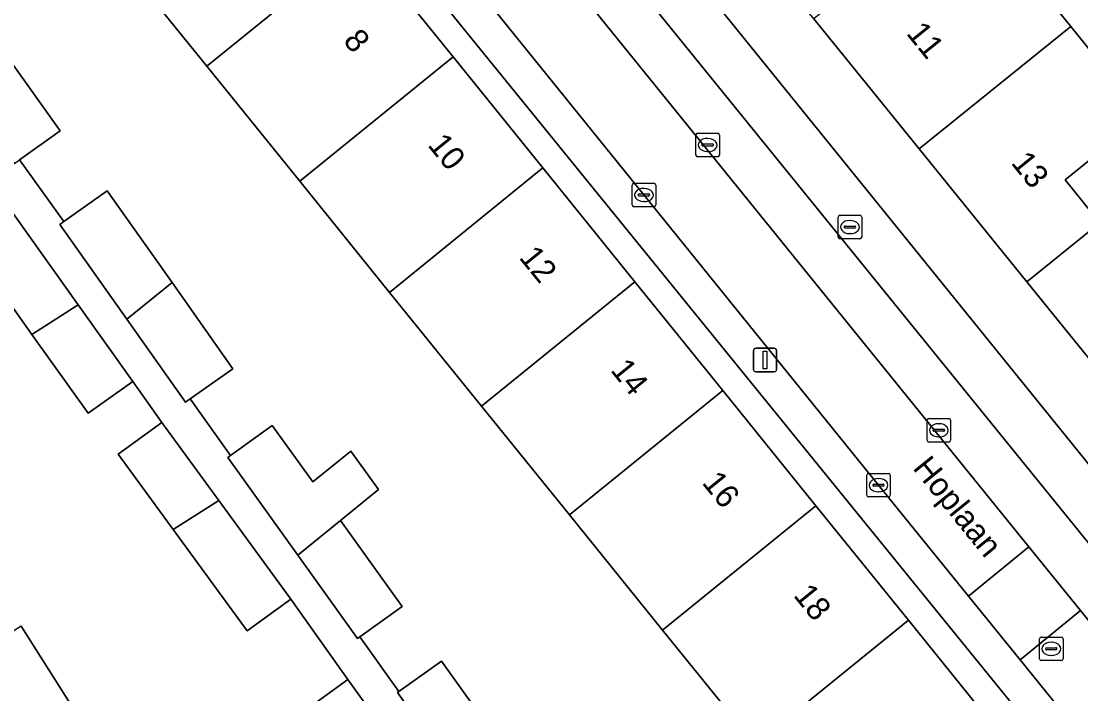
# Model space of a CAD drawing. Extents: x 162344 to 162869, y 381217 to 381818.
# Drawn here: x 162509.92 to 162555.05, y 381626.82 to 381655.47 of the extents above; entities that cross this region are included whole.
import ezdxf

# ---------------------------------------------------------------- set-up
doc = ezdxf.new("R2010")
doc.units = 0
for name, color, linetype in [('IMGEO_Brandkraan', 7, 'Continuous'), ('IMGEO_Erf', 7, 'Continuous'), ('IMGEO_Kolk', 7, 'Continuous'), ('IMGEO_Lichtmast', 7, 'Continuous'), ('IMGEO_Openbare_ruimte_label', 7, 'Continuous'), ('IMGEO_Pand', 7, 'Continuous'), ('IMGEO_Pand_nummerreeks', 7, 'Continuous'), ('IMGEO_Parkeervlak_open', 7, 'Continuous'), ('IMGEO_Rijbaan_lokaal_open', 7, 'Continuous'), ('IMGEO_Rioolput', 7, 'Continuous'), ('IMGEO_Voetpad_open', 7, 'Continuous')]:
    doc.layers.add(name, color=color, linetype=linetype)

msp = doc.modelspace()

# ---------------------------------------------------------------- linework, layer by layer
at = {"layer": 'IMGEO_Brandkraan'}
for p, q in [((162544.718, 381646.28), (162544.718, 381647.132)), ((162544.793, 381647.206), (162545.645, 381647.206)), ((162545.206, 381646.986), (162545.231, 381646.986)), ((162545.719, 381647.132), (162545.719, 381646.28)), ((162544.977, 381646.7), (162544.977, 381646.712)), ((162545.415, 381646.663), (162545.017, 381646.663)), ((162545.02, 381646.749), (162545.418, 381646.749)), ((162545.229, 381646.426), (162545.204, 381646.426)), ((162545.461, 381646.712), (162545.461, 381646.7)), ((162545.645, 381646.206), (162544.793, 381646.206))]:
    msp.add_line(p, q, dxfattribs=at)
for points in [[(162544.718, 381646.28), (162544.718, 381647.132)], [(162544.793, 381647.206), (162545.645, 381647.206)], [(162545.719, 381647.132), (162545.719, 381646.28)], [(162545.645, 381646.206), (162544.793, 381646.206)]]:
    msp.add_lwpolyline(points, dxfattribs=at)
for centre, radius, start, end in [((162544.795, 381647.13), 0.0765, 91.552, 178.448), ((162544.795, 381647.13), 0.0765, 91.552, 178.448), ((162545.643, 381647.13), 0.0765, 1.552, 88.448), ((162545.643, 381647.13), 0.0765, 1.552, 88.448), ((162545.017, 381646.709), 0.0403, 85.8775, 175.7526), ((162545.014, 381646.699), 0.0366, 178.938, 274.7102), ((162545.418, 381646.706), 0.043, 264.8664, 352.4533), ((162545.422, 381646.711), 0.0386, 1.7309, 96.639), ((162544.795, 381646.282), 0.0765, 181.552, 268.448), ((162544.795, 381646.282), 0.0765, 181.552, 268.448), ((162545.643, 381646.282), 0.0765, 271.552, 358.448), ((162545.643, 381646.282), 0.0765, 271.552, 358.448)]:
    msp.add_arc(centre, radius, start, end, dxfattribs=at)
for centre, major_axis, ratio, start_param, end_param in [((162545.205, 381646.706), (-0.387, 0.002), 0.722429, 4.712389, 7.853982), ((162545.23, 381646.706), (-0.39, 0.002), 0.717154, 1.570796, 4.712389)]:
    msp.add_ellipse(centre, major_axis=major_axis, ratio=ratio, start_param=start_param, end_param=end_param, dxfattribs=at)
at = {"layer": 'IMGEO_Erf'}
for points in [[(162557.076, 381663.754), (162553.163, 381667.917), (162554.81, 381669.466), (162551.924, 381672.505), (162550.331, 381671.022), (162546.941, 381674.661), (162543.885, 381677.942), (162545.478, 381679.427), (162544.128, 381680.899), (162542.705, 381679.548), (162539.988, 381682.409), (162536.182, 381686.418), (162537.745, 381687.902), (162535.416, 381690.356), (162526.479, 381683.499), (162520.914, 381679.229), (162577.5, 381609.273)], [(162556.089, 381640.253), (162552.756, 381644.372), (162548.172, 381650.035), (162543.687, 381655.577), (162540.376, 381659.668), (162537.119, 381663.693), (162532.399, 381669.524), (162527.802, 381675.205), (162524.214, 381679.638), (162530.663, 381684.862), (162535.551, 381678.822), (162538.854, 381674.741), (162542.092, 381670.741), (162546.831, 381664.885), (162551.436, 381659.194), (162554.627, 381655.252), (162557.729, 381651.419)], [(162541.181, 381624.654), (162537.239, 381629.531), (162533.269, 381634.444), (162529.526, 381639.075), (162525.608, 381643.923), (162521.786, 381648.653), (162517.824, 381653.555), (162514.092, 381658.173), (162510.099, 381663.114), (162506.026, 381668.154)], [(162509.083, 381654.315), (162511.58, 381650.8), (162509.855, 381649.575), (162511.736, 381646.935), (162513.589, 381648.242), (162516.345, 381644.336), (162518.933, 381640.667), (162517.116, 381639.384), (162518.832, 381636.976), (162520.616, 381638.255), (162522.343, 381635.847), (162523.964, 381637.163), (162525.145, 381635.517), (162523.524, 381634.2), (162526.149, 381630.539), (162524.342, 381629.243), (162526, 381626.917), (162527.821, 381628.216), (162530.674, 381624.218)], [(162522.066, 381626.149), (162523.834, 381627.425), (162521.4, 381630.857), (162519.542, 381629.502), (162516.396, 381633.817), (162514.055, 381637.028), (162515.914, 381638.383), (162514.67, 381640.129), (162512.769, 381638.775), (162510.377, 381642.133), (162507.288, 381646.468)], [(162509.92, 381629.7), (162513.898, 381623.43)]]:
    msp.add_lwpolyline(points, dxfattribs=at)
msp.add_lwpolyline([(162513.38, 381674.107), (162512.565, 381673.447), (162516.63, 381668.417), (162520.622, 381663.477), (162524.355, 381658.858), (162528.316, 381653.955), (162532.138, 381649.227), (162536.056, 381644.377), (162539.798, 381639.748), (162543.769, 381634.833), (162547.709, 381629.957), (162551.438, 381625.343), (162555.512, 381620.301), (162559.239, 381615.69), (162563.247, 381610.73), (162566.934, 381606.168), (162570.843, 381601.33), (162571.832, 381602.129)], close=True, dxfattribs=at)
at = {"layer": 'IMGEO_Kolk'}
for p, q in [((162538.658, 381649.774), (162538.658, 381650.626)), ((162538.733, 381650.7), (162539.585, 381650.7)), ((162539.146, 381650.48), (162539.171, 381650.48)), ((162539.659, 381650.626), (162539.659, 381649.774)), ((162538.917, 381650.194), (162538.917, 381650.206)), ((162539.355, 381650.157), (162538.957, 381650.157)), ((162538.96, 381650.243), (162539.358, 381650.243)), ((162539.401, 381650.206), (162539.401, 381650.194)), ((162539.585, 381649.7), (162538.733, 381649.7)), ((162539.169, 381649.92), (162539.144, 381649.92)), ((162535.946, 381647.644), (162535.946, 381648.496)), ((162536.021, 381648.57), (162536.873, 381648.57)), ((162536.434, 381648.35), (162536.459, 381648.35)), ((162536.947, 381648.496), (162536.947, 381647.644)), ((162536.205, 381648.064), (162536.205, 381648.076)), ((162536.643, 381648.027), (162536.245, 381648.027)), ((162536.248, 381648.113), (162536.646, 381648.113)), ((162536.457, 381647.79), (162536.432, 381647.79)), ((162536.689, 381648.076), (162536.689, 381648.064)), ((162536.873, 381647.57), (162536.021, 381647.57)), ((162548.505, 381637.619), (162548.505, 381638.471)), ((162548.58, 381638.545), (162549.432, 381638.545)), ((162548.993, 381638.325), (162549.018, 381638.325)), ((162549.506, 381638.471), (162549.506, 381637.619)), ((162548.764, 381638.039), (162548.764, 381638.051)), ((162549.202, 381638.002), (162548.804, 381638.002)), ((162548.807, 381638.088), (162549.205, 381638.088)), ((162549.248, 381638.051), (162549.248, 381638.039)), ((162549.432, 381637.545), (162548.58, 381637.545)), ((162549.016, 381637.765), (162548.991, 381637.765)), ((162545.936, 381635.282), (162545.936, 381636.134)), ((162546.011, 381636.208), (162546.863, 381636.208)), ((162546.937, 381636.134), (162546.937, 381635.282)), ((162546.195, 381635.702), (162546.195, 381635.714)), ((162546.633, 381635.665), (162546.235, 381635.665)), ((162546.238, 381635.751), (162546.636, 381635.751)), ((162546.424, 381635.988), (162546.449, 381635.988)), ((162546.679, 381635.714), (162546.679, 381635.702)), ((162546.863, 381635.208), (162546.011, 381635.208)), ((162546.447, 381635.428), (162546.422, 381635.428))]:
    msp.add_line(p, q, dxfattribs=at)
for points in [[(162538.658, 381649.774), (162538.658, 381650.626)], [(162538.733, 381650.7), (162539.585, 381650.7)], [(162539.659, 381650.626), (162539.659, 381649.774)], [(162539.585, 381649.7), (162538.733, 381649.7)], [(162535.946, 381647.644), (162535.946, 381648.496)], [(162536.021, 381648.57), (162536.873, 381648.57)], [(162536.947, 381648.496), (162536.947, 381647.644)], [(162536.873, 381647.57), (162536.021, 381647.57)], [(162548.505, 381637.619), (162548.505, 381638.471)], [(162548.58, 381638.545), (162549.432, 381638.545)], [(162549.506, 381638.471), (162549.506, 381637.619)], [(162549.432, 381637.545), (162548.58, 381637.545)], [(162545.936, 381635.282), (162545.936, 381636.134)], [(162546.011, 381636.208), (162546.863, 381636.208)], [(162546.937, 381636.134), (162546.937, 381635.282)], [(162546.863, 381635.208), (162546.011, 381635.208)]]:
    msp.add_lwpolyline(points, dxfattribs=at)
for centre, radius, start, end in [((162538.735, 381650.624), 0.0765, 91.552, 178.448), ((162538.735, 381650.624), 0.0765, 91.552, 178.448), ((162539.583, 381650.624), 0.0765, 1.552, 88.448), ((162539.583, 381650.624), 0.0765, 1.552, 88.448), ((162538.957, 381650.203), 0.0403, 85.8775, 175.7526), ((162538.954, 381650.193), 0.0366, 178.938, 274.7102), ((162539.358, 381650.2), 0.043, 264.8664, 352.4533), ((162539.362, 381650.205), 0.0386, 1.7309, 96.639), ((162538.735, 381649.776), 0.0765, 181.552, 268.448), ((162538.735, 381649.776), 0.0765, 181.552, 268.448), ((162539.583, 381649.776), 0.0765, 271.552, 358.448), ((162539.583, 381649.776), 0.0765, 271.552, 358.448), ((162536.023, 381648.494), 0.0765, 91.552, 178.448), ((162536.023, 381648.494), 0.0765, 91.552, 178.448), ((162536.871, 381648.494), 0.0765, 1.552, 88.448), ((162536.871, 381648.494), 0.0765, 1.552, 88.448), ((162536.245, 381648.073), 0.0403, 85.8775, 175.7526), ((162536.242, 381648.063), 0.0366, 178.938, 274.7102), ((162536.646, 381648.07), 0.043, 264.8664, 352.4533), ((162536.65, 381648.075), 0.0386, 1.7309, 96.639), ((162536.023, 381647.646), 0.0765, 181.552, 268.448), ((162536.023, 381647.646), 0.0765, 181.552, 268.448), ((162536.871, 381647.646), 0.0765, 271.552, 358.448), ((162536.871, 381647.646), 0.0765, 271.552, 358.448), ((162548.582, 381638.469), 0.0765, 91.552, 178.448), ((162548.582, 381638.469), 0.0765, 91.552, 178.448), ((162549.43, 381638.469), 0.0765, 1.552, 88.448), ((162549.43, 381638.469), 0.0765, 1.552, 88.448), ((162548.804, 381638.048), 0.0403, 85.8775, 175.7526), ((162548.801, 381638.038), 0.0366, 178.938, 274.7102), ((162549.205, 381638.045), 0.043, 264.8664, 352.4533), ((162549.209, 381638.05), 0.0386, 1.7309, 96.639), ((162548.582, 381637.621), 0.0765, 181.552, 268.448), ((162548.582, 381637.621), 0.0765, 181.552, 268.448), ((162549.43, 381637.621), 0.0765, 271.552, 358.448), ((162549.43, 381637.621), 0.0765, 271.552, 358.448), ((162546.013, 381636.132), 0.0765, 91.552, 178.448), ((162546.013, 381636.132), 0.0765, 91.552, 178.448), ((162546.861, 381636.132), 0.0765, 1.552, 88.448), ((162546.861, 381636.132), 0.0765, 1.552, 88.448), ((162546.235, 381635.711), 0.0403, 85.8775, 175.7526), ((162546.232, 381635.701), 0.0366, 178.938, 274.7102), ((162546.636, 381635.708), 0.043, 264.8664, 352.4533), ((162546.64, 381635.713), 0.0386, 1.7309, 96.639), ((162546.013, 381635.284), 0.0765, 181.552, 268.448), ((162546.013, 381635.284), 0.0765, 181.552, 268.448), ((162546.861, 381635.284), 0.0765, 271.552, 358.448), ((162546.861, 381635.284), 0.0765, 271.552, 358.448)]:
    msp.add_arc(centre, radius, start, end, dxfattribs=at)
for centre, major_axis, ratio, start_param, end_param in [((162539.145, 381650.2), (-0.387, 0.002), 0.722429, 4.712389, 7.853982), ((162539.17, 381650.2), (-0.39, 0.002), 0.717154, 1.570796, 4.712389), ((162536.433, 381648.07), (-0.387, 0.002), 0.722429, 4.712389, 7.853982), ((162536.458, 381648.07), (-0.39, 0.002), 0.717154, 1.570796, 4.712389), ((162548.992, 381638.045), (-0.387, 0.002), 0.722429, 4.712389, 7.853982), ((162549.017, 381638.045), (-0.39, 0.002), 0.717154, 1.570796, 4.712389), ((162546.423, 381635.708), (-0.387, 0.002), 0.722429, 4.712389, 7.853982), ((162546.448, 381635.708), (-0.39, 0.002), 0.717154, 1.570796, 4.712389)]:
    msp.add_ellipse(centre, major_axis=major_axis, ratio=ratio, start_param=start_param, end_param=end_param, dxfattribs=at)
at = {"layer": 'IMGEO_Lichtmast'}
for p, q in [((162541.205, 381641.539), (162541.995, 381641.539)), ((162541.995, 381641.539), (162541.205, 381641.539)), ((162541.105, 381640.639), (162541.105, 381641.439)), ((162541.105, 381641.439), (162541.105, 381640.639)), ((162542.095, 381641.439), (162542.095, 381640.639)), ((162542.095, 381640.639), (162542.095, 381641.439)), ((162541.995, 381640.539), (162541.205, 381640.539)), ((162541.205, 381640.539), (162541.995, 381640.539))]:
    msp.add_line(p, q, dxfattribs=at)
msp.add_lwpolyline([(162541.525, 381641.414), (162541.675, 381641.414), (162541.675, 381640.664), (162541.525, 381640.664), (162541.525, 381641.414)], dxfattribs=at)
for centre, start, end in [((162541.205, 381641.439), 90, 180), ((162541.205, 381641.439), 90, 180), ((162541.995, 381641.439), 0, 90), ((162541.995, 381641.439), 360, 90), ((162541.205, 381640.639), 180, 270), ((162541.205, 381640.639), 180, 270), ((162541.995, 381640.639), 270, 0), ((162541.995, 381640.639), 270, 0)]:
    msp.add_arc(centre, 0.1, start, end, dxfattribs=at)
at = {"layer": 'IMGEO_Pand'}
for points in [[(162524.355, 381658.858), (162520.622, 381663.477), (162514.092, 381658.173), (162517.824, 381653.555)], [(162551.436, 381659.194), (162548.1, 381656.497), (162546.806, 381658.098), (162543.687, 381655.577), (162548.172, 381650.035), (162554.627, 381655.252)], [(162528.316, 381653.955), (162524.355, 381658.858), (162517.824, 381653.555), (162521.786, 381648.653)], [(162557.729, 381651.419), (162554.627, 381655.252), (162548.172, 381650.035), (162552.756, 381644.372), (162555.867, 381646.886), (162554.386, 381648.718)], [(162509.083, 381654.315), (162507.227, 381652.808), (162509.634, 381649.418), (162509.855, 381649.575), (162511.58, 381650.8)], [(162532.138, 381649.227), (162528.316, 381653.955), (162521.786, 381648.653), (162525.608, 381643.923)], [(162557.729, 381651.419), (162554.386, 381648.718), (162555.867, 381646.886), (162552.756, 381644.372), (162556.089, 381640.253), (162562.544, 381645.47)], [(162536.056, 381644.377), (162532.138, 381649.227), (162525.608, 381643.923), (162529.526, 381639.075)], [(162511.736, 381646.935), (162511.571, 381646.818), (162514.424, 381642.775), (162516.345, 381644.336), (162513.589, 381648.242)], [(162509.19, 381647.823), (162507.288, 381646.468), (162510.377, 381642.133), (162512.349, 381643.387)], [(162516.345, 381644.336), (162514.424, 381642.775), (162516.916, 381639.243), (162517.116, 381639.384), (162518.933, 381640.667)], [(162539.798, 381639.748), (162536.056, 381644.377), (162529.526, 381639.075), (162533.269, 381634.444)], [(162512.349, 381643.387), (162510.377, 381642.133), (162512.769, 381638.775), (162514.67, 381640.129)], [(162543.769, 381634.833), (162539.798, 381639.748), (162533.269, 381634.444), (162537.239, 381629.531)], [(162515.914, 381638.383), (162514.055, 381637.028), (162516.396, 381633.817), (162518.341, 381635.054)], [(162518.832, 381636.976), (162518.717, 381636.894), (162521.707, 381632.725), (162523.524, 381634.2), (162525.145, 381635.517), (162523.964, 381637.163), (162522.343, 381635.847), (162520.616, 381638.255)], [(162518.341, 381635.054), (162516.396, 381633.817), (162519.542, 381629.502), (162521.4, 381630.857)], [(162547.709, 381629.957), (162543.769, 381634.833), (162537.239, 381629.531), (162541.181, 381624.654)], [(162523.524, 381634.2), (162521.707, 381632.725), (162524.251, 381629.178), (162524.342, 381629.243), (162526.149, 381630.539)], [(162551.438, 381625.343), (162547.709, 381629.957), (162541.181, 381624.654), (162544.856, 381620.107), (162544.909, 381620.041)], [(162509.92, 381629.7), (162506.441, 381627.488), (162507.708, 381625.494), (162504.179, 381623.249), (162506.891, 381618.974), (162513.898, 381623.43)], [(162526, 381626.917), (162525.943, 381626.876), (162528.879, 381622.762), (162530.674, 381624.218), (162527.821, 381628.216)], [(162525.275, 381621.701), (162527.117, 381622.873), (162523.834, 381627.425), (162522.066, 381626.149)]]:
    msp.add_lwpolyline(points, close=True, dxfattribs=at)
at = {"layer": 'IMGEO_Parkeervlak_open'}
for points in [[(162518.517, 381675.491), (162520.356, 381673.209), (162529.685, 381661.69), (162552.836, 381633.078), (162555.033, 381630.367), (162573.231, 381607.826), (162574.574, 381606.188)], [(162575.451, 381608.462), (162575.072, 381608.955), (162554.987, 381633.73), (162531.393, 381662.847)]]:
    msp.add_lwpolyline(points, dxfattribs=at)
at = {"layer": 'IMGEO_Rijbaan_lokaal_open'}
for points in [[(162509.921, 381680.927), (162512.103, 381678.261), (162524.281, 381663.125), (162536.447, 381648.07), (162546.437, 381635.708), (162550.263, 381630.982), (162552.836, 381633.078), (162529.685, 381661.69), (162520.356, 381673.209)], [(162593.104, 381583.166), (162592.337, 381584.135), (162588.977, 381588.297), (162588.864, 381588.438), (162577.813, 381602.191), (162577.762, 381602.246), (162574.68, 381606.059), (162574.574, 381606.188), (162573.231, 381607.826), (162555.033, 381630.367), (162552.464, 381628.263), (162557.077, 381622.564), (162568.008, 381609.06), (162573.172, 381602.64), (162576.33, 381598.754), (162579.594, 381594.706), (162585.923, 381586.92), (162590.428, 381581.301)]]:
    msp.add_lwpolyline(points, dxfattribs=at)
msp.add_lwpolyline([(162552.836, 381633.078), (162550.263, 381630.982), (162552.464, 381628.263), (162555.033, 381630.367)], close=True, dxfattribs=at)
at = {"layer": 'IMGEO_Rioolput'}
for p, q in [((162553.295, 381628.311), (162553.295, 381629.163)), ((162553.37, 381629.237), (162554.222, 381629.237)), ((162553.783, 381629.017), (162553.808, 381629.017)), ((162554.296, 381629.163), (162554.296, 381628.311)), ((162553.554, 381628.731), (162553.554, 381628.743)), ((162553.992, 381628.694), (162553.594, 381628.694)), ((162553.597, 381628.78), (162553.995, 381628.78)), ((162553.806, 381628.457), (162553.781, 381628.457)), ((162554.038, 381628.743), (162554.038, 381628.731)), ((162554.222, 381628.237), (162553.37, 381628.237))]:
    msp.add_line(p, q, dxfattribs=at)
for points in [[(162553.295, 381628.311), (162553.295, 381629.163)], [(162553.37, 381629.237), (162554.222, 381629.237)], [(162554.296, 381629.163), (162554.296, 381628.311)], [(162554.222, 381628.237), (162553.37, 381628.237)]]:
    msp.add_lwpolyline(points, dxfattribs=at)
for centre, radius, start, end in [((162553.372, 381629.161), 0.0765, 91.552, 178.448), ((162553.372, 381629.161), 0.0765, 91.552, 178.448), ((162554.22, 381629.161), 0.0765, 1.552, 88.448), ((162554.22, 381629.161), 0.0765, 1.552, 88.448), ((162553.594, 381628.74), 0.0403, 85.8775, 175.7526), ((162553.591, 381628.73), 0.0366, 178.938, 274.7102), ((162553.995, 381628.737), 0.043, 264.8664, 352.4533), ((162553.999, 381628.742), 0.0386, 1.7309, 96.639), ((162553.372, 381628.313), 0.0765, 181.552, 268.448), ((162553.372, 381628.313), 0.0765, 181.552, 268.448), ((162554.22, 381628.313), 0.0765, 271.552, 358.448), ((162554.22, 381628.313), 0.0765, 271.552, 358.448)]:
    msp.add_arc(centre, radius, start, end, dxfattribs=at)
for centre, major_axis, ratio, start_param, end_param in [((162553.782, 381628.737), (-0.387, 0.002), 0.722429, 4.712389, 7.853982), ((162553.807, 381628.737), (-0.39, 0.002), 0.717154, 1.570796, 4.712389)]:
    msp.add_ellipse(centre, major_axis=major_axis, ratio=ratio, start_param=start_param, end_param=end_param, dxfattribs=at)
at = {"layer": 'IMGEO_Voetpad_open'}
for points in [[(162582.48, 381607.587), (162580.601, 381609.937), (162579.694, 381611.087), (162577.5, 381609.273), (162520.914, 381679.229), (162526.479, 381683.499), (162525.341, 381684.847), (162520.82, 381681.267), (162519.71, 381680.397), (162515.643, 381685.433), (162521.312, 381689.925), (162520.357, 381691.127), (162514.723, 381686.61), (162513.016, 381688.643)], [(162508.84, 381681.944), (162504.138, 381678.21), (162505.063, 381677.02), (162508.656, 381679.88), (162512.571, 381675.042), (162508.995, 381672.145), (162508.914, 381672.079), (162509.05, 381671.905), (162509.673, 381671.105), (162512.565, 381673.447), (162513.38, 381674.107), (162571.832, 381602.129), (162570.843, 381601.33), (162571.787, 381600.176), (162573.538, 381598.034), (162573.688, 381597.851), (162577.947, 381592.831), (162582.764, 381586.934), (162583.699, 381585.765), (162585.923, 381586.92), (162579.594, 381594.706), (162576.33, 381598.754)], [(162576.33, 381598.754), (162575.4, 381598.003), (162572.268, 381601.906), (162573.172, 381602.64), (162568.008, 381609.06), (162557.077, 381622.564), (162552.464, 381628.263), (162550.263, 381630.982), (162546.437, 381635.708), (162536.447, 381648.07), (162524.281, 381663.125), (162512.103, 381678.261), (162509.921, 381680.927)], [(162518.865, 381678.599), (162520.017, 381676.937), (162521.914, 381674.577), (162531.393, 381662.847), (162554.987, 381633.73), (162575.072, 381608.955), (162575.451, 381608.462)], [(162528.879, 381622.762), (162525.943, 381626.876), (162526, 381626.917), (162524.342, 381629.243), (162524.251, 381629.178), (162521.707, 381632.725), (162518.717, 381636.894), (162518.832, 381636.976), (162517.116, 381639.384), (162516.916, 381639.243), (162514.424, 381642.775), (162511.571, 381646.818), (162511.736, 381646.935), (162509.855, 381649.575)], [(162509.19, 381647.823), (162512.349, 381643.387), (162514.67, 381640.129), (162515.914, 381638.383), (162518.341, 381635.054), (162521.4, 381630.857), (162523.834, 381627.425), (162527.117, 381622.873)]]:
    msp.add_lwpolyline(points, dxfattribs=at)

# ---------------------------------------------------------------- texts
at = {"layer": 'IMGEO_Openbare_ruimte_label'}
msp.add_text('Hoplaan', height=1, rotation=308.991, dxfattribs=at).set_placement((162547.86, 381636.426))
at = {"layer": 'IMGEO_Pand_nummerreeks'}
for s, rotation, p in [('8', 309.0755, (162523.6, 381654.627)), ('11', 308.9437, (162547.588, 381654.946)), ('10', 309.0755, (162527.202, 381650.188)), ('13', 308.9437, (162552.048, 381649.429)), ('12', 309.0755, (162531.094, 381645.396)), ('14', 309.0755, (162534.989, 381640.597)), ('16', 309.0755, (162538.884, 381635.801)), ('18', 309.0755, (162542.78, 381631.002))]:
    msp.add_text(s, height=1, rotation=rotation, dxfattribs=at).set_placement(p)

doc.saveas('drawing.dxf')
